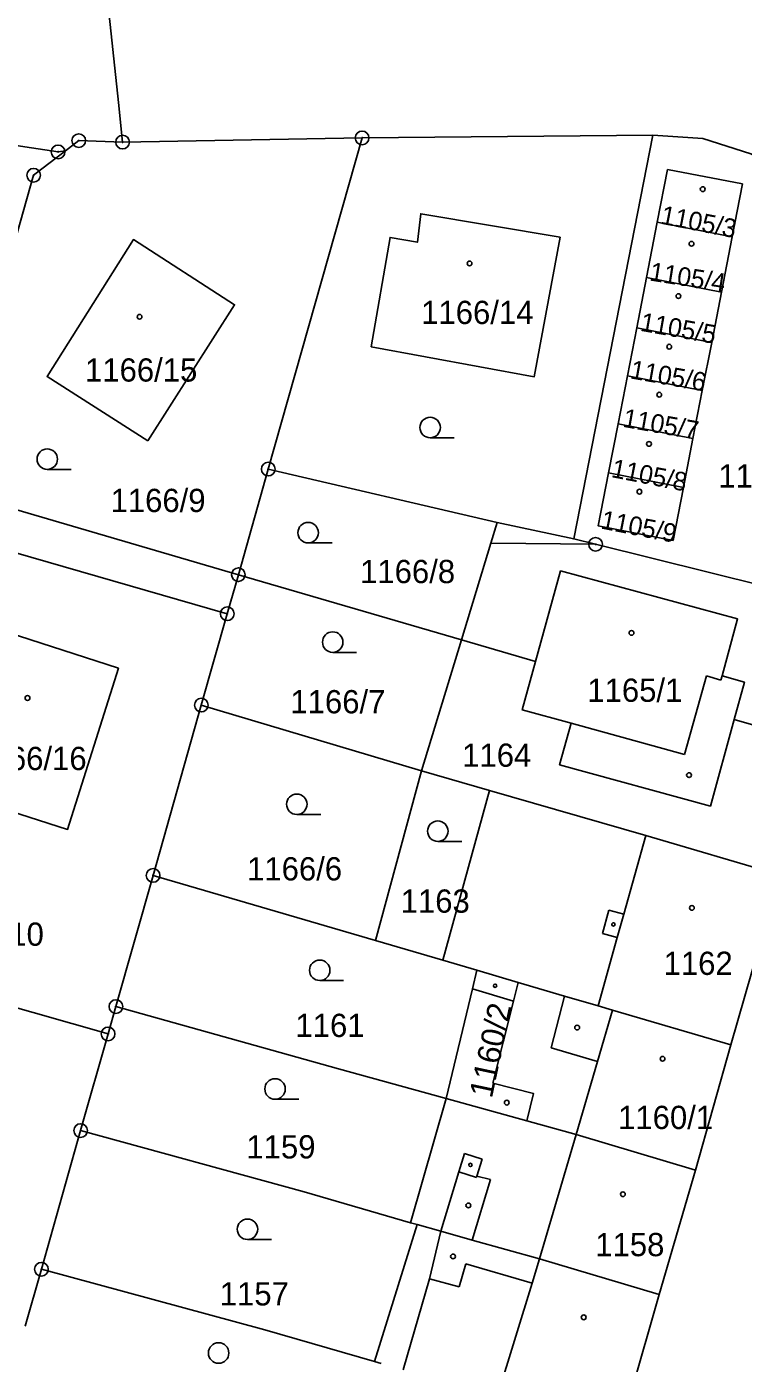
# Model space of a CAD drawing. Extents: x -733394 to -722299, y -1082822 to -1075049.
# Drawn here: x -727649.7 to -727597.2, y -1079210.4 to -1079112.7 of the extents above; entities that cross this region are included whole.
import ezdxf

# ---------------------------------------------------------------- set-up
doc = ezdxf.new("R2010")
doc.units = 0
for name, color, linetype in [('Hranice parcel', 7, 'Continuous'), ('Parcelní čísla', 7, 'Continuous'), ('Vnitřní kresba', 7, 'Continuous'), ('Značky bodu BP', 7, 'Continuous'), ('Značky budov', 7, 'Continuous'), ('Značky kultur', 7, 'Continuous')]:
    doc.layers.add(name, color=color, linetype=linetype)

msp = doc.modelspace()

# ---------------------------------------------------------------- linework, layer by layer
at = {"layer": 'Hranice parcel'}
for p, q in [((-727603.84, -1079120.59), (-727625.12, -1079120.8)), ((-727625.12, -1079120.8), (-727642.65, -1079121.11)), ((-727604.31, -1079131), (-727603.52, -1079126.96)), ((-727603.52, -1079126.96), (-727598.04, -1079128.03)), ((-727598.04, -1079128.03), (-727598.83, -1079132.07)), ((-727605.02, -1079134.69), (-727604.31, -1079131)), ((-727604.31, -1079131), (-727598.83, -1079132.07)), ((-727598.83, -1079132.07), (-727599.54, -1079135.75)), ((-727605.71, -1079138.21), (-727605.02, -1079134.69)), ((-727605.02, -1079134.69), (-727599.54, -1079135.75)), ((-727599.54, -1079135.75), (-727600.23, -1079139.28)), ((-727606.39, -1079141.72), (-727605.71, -1079138.21)), ((-727605.71, -1079138.21), (-727600.23, -1079139.28)), ((-727600.23, -1079139.28), (-727600.91, -1079142.79)), ((-727607.09, -1079145.3), (-727606.39, -1079141.72)), ((-727606.39, -1079141.72), (-727600.91, -1079142.79)), ((-727600.91, -1079142.79), (-727601.61, -1079146.36)), ((-727607.09, -1079145.3), (-727601.61, -1079146.36)), ((-727608.04, -1079150.52), (-727595.59, -1079153.61)), ((-727634.18, -1079152.74), (-727634.99, -1079155.6)), ((-727617.84, -1079157.51), (-727634.18, -1079152.74)), ((-727634.99, -1079155.6), (-727636.89, -1079162.28)), ((-727617.84, -1079157.51), (-727620.77, -1079167.09)), ((-727612.43, -1079159.09), (-727617.84, -1079157.51)), ((-727636.89, -1079162.28), (-727640.42, -1079174.73)), ((-727620.77, -1079167.09), (-727636.89, -1079162.28)), ((-727591.88, -1079165.09), (-727597.89, -1079163.33)), ((-727620.77, -1079167.09), (-727624.15, -1079179.49)), ((-727615.79, -1079168.52), (-727620.77, -1079167.09)), ((-727615.79, -1079168.52), (-727619.22, -1079180.94)), ((-727640.42, -1079174.73), (-727643.14, -1079184.32)), ((-727624.15, -1079179.49), (-727640.42, -1079174.73)), ((-727598.14, -1079187.12), (-727594.58, -1079174.7)), ((-727665.2, -1079180.19), (-727643.71, -1079186.32)), ((-727619.22, -1079180.94), (-727624.15, -1079179.49)), ((-727616.73, -1079181.67), (-727619.22, -1079180.94)), ((-727613.71, -1079182.56), (-727616.73, -1079181.67)), ((-727643.14, -1079184.32), (-727643.71, -1079186.32)), ((-727643.71, -1079186.32), (-727645.72, -1079193.39)), ((-727600.72, -1079196.3), (-727598.14, -1079187.12)), ((-727618.96, -1079191.05), (-727621.57, -1079200.13)), ((-727613.08, -1079192.67), (-727618.96, -1079191.05)), ((-727645.72, -1079193.39), (-727648.59, -1079203.53)), ((-727603.38, -1079205.37), (-727600.72, -1079196.3)), ((-727621.09, -1079200.26), (-727624.21, -1079210.28)), ((-727621.09, -1079200.26), (-727621.57, -1079200.13)), ((-727648.59, -1079203.53), (-727649.78, -1079207.69)), ((-727606.3, -1079215.5), (-727603.38, -1079205.37)), ((-727624.21, -1079210.28), (-727623.73, -1079210.42))]:
    msp.add_line(p, q, dxfattribs=at)
for points in [[(-727643.79, -1079110.44), (-727642.96, -1079118.22), (-727642.65, -1079121.11)], [(-727646.82, -1079121.74), (-727647.37, -1079121.82), (-727649.32, -1079121.53), (-727654.12, -1079120.8), (-727656.54, -1079120.43)], [(-727603.84, -1079120.59), (-727609.64, -1079150.12), (-727608.04, -1079150.52)], [(-727584.09, -1079131.61), (-727586.84, -1079127.72), (-727591.43, -1079124.43), (-727596.67, -1079121.96), (-727600.2, -1079120.85), (-727603.84, -1079120.59)], [(-727642.65, -1079121.11), (-727645.86, -1079121), (-727646.82, -1079121.74)], [(-727625.12, -1079120.8), (-727631.99, -1079145.02), (-727634.18, -1079152.74)], [(-727646.82, -1079121.74), (-727649.16, -1079123.53), (-727655.65, -1079146.47), (-727634.18, -1079152.74)], [(-727603.52, -1079126.96), (-727602.77, -1079123.12), (-727597.29, -1079124.17), (-727598.04, -1079128.03)], [(-727624.47, -1079136.07), (-727623.07, -1079128.08), (-727621.08, -1079128.43), (-727620.83, -1079126.35), (-727610.64, -1079128.07), (-727612.53, -1079138.27), (-727624.47, -1079136.07)], [(-727640.81, -1079142.96), (-727648.17, -1079138.26), (-727641.86, -1079128.23), (-727634.45, -1079133), (-727640.81, -1079142.96)], [(-727601.61, -1079146.36), (-727602.36, -1079150.24), (-727607.84, -1079149.17), (-727607.09, -1079145.3)], [(-727634.99, -1079155.6), (-727656.48, -1079149.41), (-727665.2, -1079180.19)], [(-727617.84, -1079157.51), (-727615.71, -1079150.43), (-727608.04, -1079150.52)], [(-727597.89, -1079163.33), (-727597.14, -1079160.61), (-727598.78, -1079160.14), (-727597.65, -1079155.96), (-727610.6, -1079152.46), (-727612.43, -1079159.09)], [(-727656.48, -1079168.22), (-727652.7, -1079156.44), (-727642.95, -1079159.58), (-727646.67, -1079171.37), (-727656.48, -1079168.22)], [(-727597.89, -1079163.33), (-727599.63, -1079169.66), (-727610.67, -1079166.64), (-727609.83, -1079163.6), (-727613.4, -1079162.63), (-727612.43, -1079159.09)], [(-727594.58, -1079174.7), (-727604.35, -1079171.81), (-727615.79, -1079168.52)], [(-727616.73, -1079181.67), (-727617.05, -1079183.03), (-727618.96, -1079191.05)], [(-727613.71, -1079182.56), (-727614.05, -1079183.92), (-727615.55, -1079189.92), (-727612.59, -1079190.67), (-727613.08, -1079192.67)], [(-727598.14, -1079187.12), (-727606.79, -1079184.59), (-727607.85, -1079184.28), (-727610.3, -1079183.56), (-727613.71, -1079182.56)], [(-727618.96, -1079191.05), (-727626.84, -1079188.87), (-727643.14, -1079184.32)], [(-727600.72, -1079196.3), (-727609.47, -1079193.67), (-727613.08, -1079192.67)], [(-727621.57, -1079200.13), (-727629.37, -1079197.88), (-727645.72, -1079193.39)], [(-727603.38, -1079205.37), (-727612.14, -1079202.77), (-727617.06, -1079201.4), (-727619.37, -1079200.76), (-727621.09, -1079200.26)], [(-727648.59, -1079203.53), (-727632.25, -1079207.96), (-727624.21, -1079210.28)]]:
    msp.add_lwpolyline(points, dxfattribs=at)
at = {"layer": 'Vnitřní kresba'}
for p, q in [((-727615.25, -1079148.92), (-727631.99, -1079145.02)), ((-727615.25, -1079148.92), (-727615.71, -1079150.43)), ((-727609.64, -1079150.12), (-727615.25, -1079148.92)), ((-727599.93, -1079160.15), (-727601.52, -1079165.88)), ((-727598.86, -1079160.46), (-727599.93, -1079160.15)), ((-727598.78, -1079160.14), (-727598.86, -1079160.46)), ((-727601.52, -1079165.88), (-727609.83, -1079163.6)), ((-727604.35, -1079171.81), (-727605.97, -1079177.57)), ((-727607.06, -1079177.27), (-727607.54, -1079178.98)), ((-727605.97, -1079177.57), (-727607.06, -1079177.27)), ((-727605.97, -1079177.57), (-727606.45, -1079179.28)), ((-727606.45, -1079179.28), (-727607.85, -1079184.28)), ((-727607.54, -1079178.98), (-727606.45, -1079179.28)), ((-727617.05, -1079183.03), (-727614.05, -1079183.92)), ((-727611.28, -1079187.35), (-727610.3, -1079183.56)), ((-727606.79, -1079184.59), (-727607.9, -1079188.35)), ((-727607.9, -1079188.35), (-727611.28, -1079187.35)), ((-727607.9, -1079188.35), (-727609.47, -1079193.67)), ((-727612.14, -1079202.77), (-727609.47, -1079193.67)), ((-727618.04, -1079196.42), (-727617.63, -1079195.08)), ((-727617.63, -1079195.08), (-727616.34, -1079195.48)), ((-727616.34, -1079195.48), (-727616.72, -1079196.72)), ((-727618.04, -1079196.42), (-727619.37, -1079200.76)), ((-727616.75, -1079196.82), (-727618.04, -1079196.42)), ((-727616.72, -1079196.72), (-727616.75, -1079196.82)), ((-727615.73, -1079196.97), (-727616.72, -1079196.72)), ((-727617.06, -1079201.4), (-727615.73, -1079196.97)), ((-727620.2, -1079204.24), (-727619.37, -1079200.76)), ((-727617.54, -1079203.13), (-727618.01, -1079204.81)), ((-727612.68, -1079204.54), (-727617.54, -1079203.13)), ((-727612.14, -1079202.77), (-727612.68, -1079204.54)), ((-727622.12, -1079210.89), (-727620.2, -1079204.24)), ((-727618.01, -1079204.81), (-727620.2, -1079204.24)), ((-727612.68, -1079204.54), (-727615.25, -1079212.87))]:
    msp.add_line(p, q, dxfattribs=at)
at = {"layer": 'Značky bodu BP'}
for centre, radius in [((-727645.86, -1079121), 0.5), ((-727642.65, -1079121.11), 0.5), ((-727625.12, -1079120.8), 0.5), ((-727647.37, -1079121.82), 0.5), ((-727645.86, -1079121), 0.0303), ((-727642.65, -1079121.11), 0.0303), ((-727625.12, -1079120.8), 0.0303), ((-727647.37, -1079121.82), 0.0303), ((-727649.16, -1079123.53), 0.5), ((-727649.16, -1079123.53), 0.0303), ((-727631.99, -1079145.02), 0.5), ((-727631.99, -1079145.02), 0.0303), ((-727608.04, -1079150.52), 0.5), ((-727608.04, -1079150.52), 0.0303), ((-727634.18, -1079152.74), 0.5), ((-727634.18, -1079152.74), 0.0303), ((-727634.99, -1079155.6), 0.5), ((-727634.99, -1079155.6), 0.0303), ((-727636.89, -1079162.28), 0.5), ((-727636.89, -1079162.28), 0.0303), ((-727640.42, -1079174.73), 0.5), ((-727640.42, -1079174.73), 0.0303), ((-727643.14, -1079184.32), 0.5), ((-727643.14, -1079184.32), 0.0303), ((-727643.71, -1079186.32), 0.5), ((-727643.71, -1079186.32), 0.0303), ((-727645.72, -1079193.39), 0.5), ((-727645.72, -1079193.39), 0.0303), ((-727648.59, -1079203.53), 0.5), ((-727648.59, -1079203.53), 0.0303)]:
    msp.add_circle(centre, radius, dxfattribs=at)
at = {"layer": 'Značky budov'}
for centre, radius in [((-727600.197, -1079124.549), 0.175), ((-727601.017, -1079128.539), 0.175), ((-727617.257, -1079129.979), 0.175), ((-727601.977, -1079132.369), 0.175), ((-727641.407, -1079133.879), 0.175), ((-727602.647, -1079136.069), 0.175), ((-727603.377, -1079139.579), 0.175), ((-727604.127, -1079143.179), 0.175), ((-727604.827, -1079146.669), 0.175), ((-727605.407, -1079156.999), 0.175), ((-727649.607, -1079161.759), 0.175), ((-727601.197, -1079167.399), 0.175), ((-727600.987, -1079177.109), 0.175), ((-727606.735, -1079178.319), 0.122), ((-727615.395, -1079182.799), 0.122), ((-727609.387, -1079185.859), 0.175), ((-727603.137, -1079188.139), 0.175), ((-727614.537, -1079191.349), 0.175), ((-727617.195, -1079195.909), 0.122), ((-727617.347, -1079198.869), 0.175), ((-727606.037, -1079198.049), 0.175), ((-727618.467, -1079202.599), 0.175), ((-727608.907, -1079207.049), 0.175)]:
    msp.add_circle(centre, radius, dxfattribs=at)
at = {"layer": 'Značky kultur'}
for p, q in [((-727620.143, -1079142.73), (-727618.393, -1079142.73)), ((-727648.163, -1079145.04), (-727646.413, -1079145.04)), ((-727629.073, -1079150.42), (-727627.323, -1079150.42)), ((-727627.273, -1079158.42), (-727625.523, -1079158.42)), ((-727629.903, -1079170.28), (-727628.153, -1079170.28)), ((-727619.583, -1079172.25), (-727617.833, -1079172.25)), ((-727628.223, -1079182.42), (-727626.473, -1079182.42)), ((-727631.493, -1079191.1), (-727629.743, -1079191.1)), ((-727633.513, -1079201.36), (-727631.763, -1079201.36))]:
    msp.add_line(p, q, dxfattribs=at)
for centre in [(-727620.143, -1079141.98), (-727648.163, -1079144.29), (-727629.073, -1079149.67), (-727627.273, -1079157.67), (-727629.903, -1079169.53), (-727619.583, -1079171.5), (-727628.223, -1079181.67), (-727631.493, -1079190.35), (-727633.513, -1079200.61), (-727635.623, -1079209.66)]:
    msp.add_circle(centre, 0.75, dxfattribs=at)

# ---------------------------------------------------------------- texts
at = {"layer": 'Parcelní čísla'}
for s, height, rotation, p in [('1105/3', 1.36, 349, (-727603.339, -1079127.067)), ('1105/4', 1.36, 351, (-727604.146, -1079131.221)), ('1105/5', 1.36, 350, (-727604.828, -1079134.899)), ('1105/6', 1.36, 350, (-727605.568, -1079138.379)), ('1105/7', 1.36, 350, (-727606.108, -1079141.919)), ('1105/8', 1.36, 349, (-727606.949, -1079145.597)), ('1105/9', 1.36, 349, (-727607.719, -1079149.357)), ('1160/2', 1.7, 78, (-727615.628, -1079191.086))]:
    msp.add_text(s, height=height, rotation=rotation, dxfattribs=at).set_placement(p)
for s, p in [('1166/14', (-727620.8, -1079134.41)), ('1166/15', (-727645.4, -1079138.62)), ('1105/2', (-727599.05, -1079146.37)), ('1166/9', (-727643.53, -1079148.16)), ('1166/8', (-727625.27, -1079153.36)), ('1165/1', (-727608.64, -1079162.04)), ('1166/7', (-727630.37, -1079162.88)), ('1166/16', (-727653.5, -1079167.03)), ('1164', (-727617.8, -1079166.79)), ('1166/6', (-727633.54, -1079175.1)), ('1163', (-727622.3, -1079177.46)), ('1166/10', (-727656.63, -1079179.88)), ('1162', (-727603.06, -1079182.01)), ('1161', (-727630, -1079186.55)), ('1160/1', (-727606.39, -1079193.28)), ('1159', (-727633.59, -1079195.43)), ('1158', (-727608.06, -1079202.58)), ('1157', (-727635.54, -1079206.18))]:
    msp.add_text(s, height=1.7, dxfattribs=at).set_placement(p)

doc.saveas('drawing.dxf')
